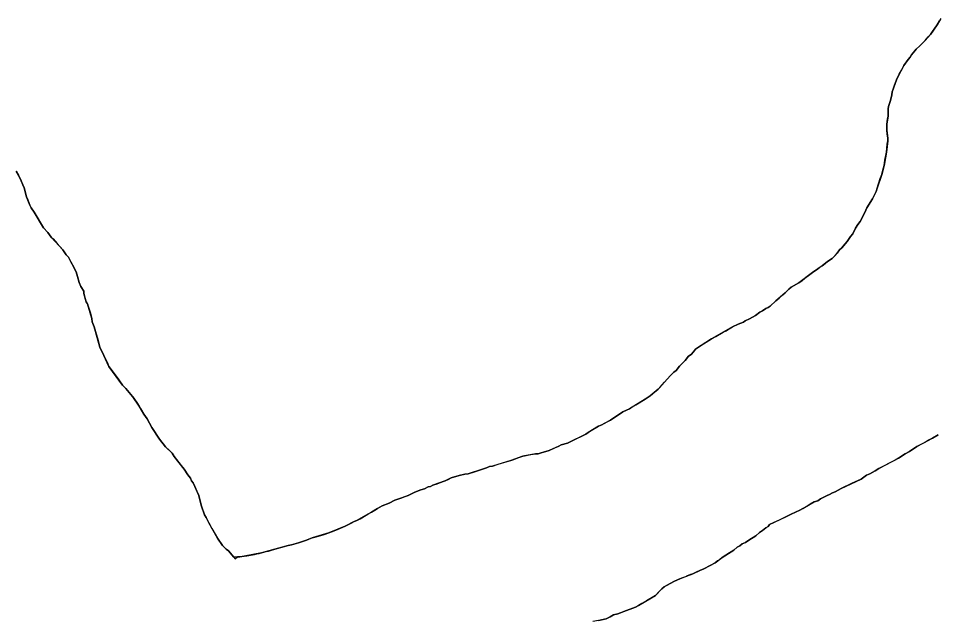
# Model space of a CAD drawing. Extents: x 3172297 to 3210190, y 958463 to 983887.
# Drawn here: x 3179652 to 3180059.2, y 964415.8 to 964682.4 of the extents above; entities that cross this region are included whole.
import ezdxf

# ---------------------------------------------------------------- set-up
doc = ezdxf.new("R2010")
doc.units = 0
doc.layers.add('V-SITE-VEGE', color=7, linetype='Continuous')
doc.layers.add('V-TOPO-SHOR', color=7, linetype='Continuous')

msp = doc.modelspace()

# ---------------------------------------------------------------- linework, layer by layer
at = {"layer": 'V-SITE-VEGE'}
for p, q in [((3180059.01, 964679.51), (3180056.11, 964675.34)), ((3180060.67, 964682.43), (3180059.01, 964679.51)), ((3180056.11, 964675.34), (3180053.62, 964672.62)), ((3180053.62, 964672.62), (3180051.33, 964670.32)), ((3180049.67, 964668.85), (3180047.59, 964666.35)), ((3180051.33, 964670.32), (3180049.67, 964668.85)), ((3180046.14, 964664.26), (3180044.27, 964661.54)), ((3180046.97, 964665.3), (3180046.14, 964664.26)), ((3180047.59, 964666.35), (3180046.97, 964665.3)), ((3180044.27, 964661.54), (3180042.2, 964657.79)), ((3180040.96, 964655.28), (3180039.1, 964649.86)), ((3180042.2, 964657.79), (3180040.96, 964655.28)), ((3180038.9, 964648.6), (3180038.28, 964646.1)), ((3180039.1, 964649.86), (3180038.9, 964648.6)), ((3180037.46, 964643.39), (3180037.25, 964642.35)), ((3180038.28, 964646.1), (3180037.46, 964643.39)), ((3180037.26, 964639.22), (3180036.65, 964635.68)), ((3180037.25, 964642.35), (3180037.26, 964639.22)), ((3180036.65, 964635.68), (3180036.65, 964632.76)), ((3180036.65, 964632.76), (3180037.08, 964629.43)), ((3180037.08, 964628.18), (3180036.48, 964623.18)), ((3180037.08, 964629.43), (3180037.08, 964628.18)), ((3180036.48, 964623.18), (3180035.45, 964617.34)), ((3179652, 964613.08), (3179650.96, 964614.74)), ((3180035.45, 964617.34), (3180034.42, 964613.37)), ((3179653.26, 964610.58), (3179652, 964613.08)), ((3179653.89, 964608.71), (3179653.26, 964610.58)), ((3180034.42, 964613.37), (3180032.36, 964607.33)), ((3179654.52, 964607.46), (3179653.89, 964608.71)), ((3179655.58, 964603.51), (3179654.52, 964607.46)), ((3180032.36, 964607.33), (3180031.95, 964605.86)), ((3179657.05, 964599.76), (3179655.58, 964603.51)), ((3180030.29, 964602.53), (3180027.8, 964598.56)), ((3180031.95, 964605.86), (3180030.29, 964602.53)), ((3179657.68, 964598.51), (3179657.05, 964599.76)), ((3179658.93, 964596.64), (3179657.68, 964598.51)), ((3180027.8, 964598.56), (3180026.98, 964596.47)), ((3179663.12, 964589.78), (3179658.93, 964596.64)), ((3180026.98, 964596.47), (3180024.91, 964592.5)), ((3179665, 964587.7), (3179663.12, 964589.78)), ((3180023.87, 964591.25), (3180022.83, 964589.58)), ((3180024.91, 964592.5), (3180023.87, 964591.25)), ((3179666.47, 964585.62), (3179665, 964587.7)), ((3179671.7, 964580.01), (3179666.47, 964585.62)), ((3180020.55, 964585.82), (3180019.1, 964583.73)), ((3180021.59, 964587.08), (3180020.55, 964585.82)), ((3180022.83, 964589.58), (3180021.59, 964587.08)), ((3180019.1, 964583.73), (3180016.81, 964580.81)), ((3179673.16, 964577.72), (3179671.7, 964580.01)), ((3179674.21, 964576.68), (3179673.16, 964577.72)), ((3180014.74, 964578.51), (3180012.45, 964576.21)), ((3180015.77, 964579.97), (3180014.74, 964578.51)), ((3180016.81, 964580.81), (3180015.77, 964579.97)), ((3179677.56, 964570.23), (3179674.21, 964576.68)), ((3180010.37, 964574.75), (3180008.09, 964572.86)), ((3180012.45, 964576.21), (3180010.37, 964574.75)), ((3179678.2, 964568.15), (3179677.56, 964570.23)), ((3180003.72, 964569.93), (3179997.69, 964565.33)), ((3180008.09, 964572.86), (3180003.72, 964569.93)), ((3179678.83, 964565.45), (3179678.2, 964568.15)), ((3179679.67, 964563.78), (3179678.83, 964565.45)), ((3179997.69, 964565.33), (3179994.37, 964563.44)), ((3179680.93, 964561.7), (3179679.67, 964563.78)), ((3179680.93, 964560.66), (3179680.93, 964561.7)), ((3179993.32, 964562.6), (3179991.66, 964560.93)), ((3179994.37, 964563.44), (3179993.32, 964562.6)), ((3179681.98, 964556.91), (3179680.93, 964560.66)), ((3179987.51, 964557.38), (3179985.01, 964555.08)), ((3179991.66, 964560.93), (3179987.51, 964557.38)), ((3179682.61, 964556.08), (3179681.98, 964556.91)), ((3179684.5, 964549.62), (3179682.61, 964556.08)), ((3179983.14, 964554.03), (3179981.68, 964552.98)), ((3179984.18, 964554.45), (3179983.14, 964554.03)), ((3179985.01, 964555.08), (3179984.18, 964554.45)), ((3179684.72, 964548.17), (3179684.5, 964549.62)), ((3179975.86, 964549.42), (3179973.99, 964548.58)), ((3179978.57, 964550.89), (3179975.86, 964549.42)), ((3179980.44, 964552.35), (3179978.57, 964550.89)), ((3179981.68, 964552.98), (3179980.44, 964552.35)), ((3179685.56, 964545.88), (3179684.72, 964548.17)), ((3179686.19, 964543.8), (3179685.56, 964545.88)), ((3179968.37, 964545.86), (3179959.01, 964540.61)), ((3179970.87, 964547.11), (3179968.37, 964545.86)), ((3179973.16, 964547.95), (3179970.87, 964547.11)), ((3179973.99, 964548.58), (3179973.16, 964547.95)), ((3179688.09, 964536.93), (3179686.19, 964543.8)), ((3179689.77, 964533.18), (3179688.09, 964536.93)), ((3179959.01, 964540.61), (3179951.94, 964536.01)), ((3179692.08, 964528.39), (3179689.77, 964533.18)), ((3179948.82, 964532.87), (3179947.37, 964530.99)), ((3179950.07, 964533.71), (3179948.82, 964532.87)), ((3179951.11, 964534.76), (3179950.07, 964533.71)), ((3179951.94, 964536.01), (3179951.11, 964534.76)), ((3179947.37, 964530.99), (3179944.88, 964528.48)), ((3179698.14, 964520.08), (3179692.08, 964528.39)), ((3179942.39, 964525.77), (3179940.93, 964524.3)), ((3179943.43, 964526.6), (3179942.39, 964525.77)), ((3179944.88, 964528.48), (3179943.43, 964526.6)), ((3179940.93, 964524.3), (3179935.33, 964518.24)), ((3179699.61, 964518.62), (3179698.14, 964520.08)), ((3179702.74, 964514.88), (3179699.61, 964518.62)), ((3179935.33, 964518.24), (3179931.79, 964515.31)), ((3179705.47, 964510.72), (3179702.74, 964514.88)), ((3179929.71, 964513.85), (3179922.64, 964509.66)), ((3179931.79, 964515.31), (3179929.71, 964513.85)), ((3179707.56, 964507.19), (3179705.47, 964510.72)), ((3179922.64, 964509.66), (3179919.73, 964508.19)), ((3179709.03, 964505.11), (3179707.56, 964507.19)), ((3179711.12, 964501.36), (3179709.03, 964505.11)), ((3179914.32, 964504.63), (3179911.41, 964503.16)), ((3179919.73, 964508.19), (3179914.32, 964504.63)), ((3179714.48, 964496.16), (3179711.12, 964501.36)), ((3179908.91, 964501.9), (3179904.34, 964499.18)), ((3179910.37, 964502.53), (3179908.91, 964501.9)), ((3179911.41, 964503.16), (3179910.37, 964502.53)), ((3179717.2, 964492.84), (3179714.48, 964496.16)), ((3179903.3, 964498.34), (3179895.18, 964494.36)), ((3179904.34, 964499.18), (3179903.3, 964498.34)), ((3180050.02, 964492.97), (3180056.88, 964496.54)), ((3180056.88, 964496.54), (3180059.38, 964498.01)), ((3179720.12, 964489.93), (3179717.2, 964492.84)), ((3179891.44, 964493.1), (3179887.07, 964491.21)), ((3179892.48, 964493.72), (3179891.44, 964493.1)), ((3179895.18, 964494.36), (3179892.48, 964493.72)), ((3180046.69, 964490.67), (3180050.02, 964492.97)), ((3179720.96, 964488.48), (3179720.12, 964489.93)), ((3179725.35, 964482.86), (3179720.96, 964488.48)), ((3179875.4, 964488.67), (3179870.2, 964486.78)), ((3179881.03, 964489.73), (3179875.4, 964488.67)), ((3179882.28, 964489.73), (3179881.03, 964489.73)), ((3179883.53, 964490.15), (3179882.28, 964489.73)), ((3179884.57, 964490.36), (3179883.53, 964490.15)), ((3179887.07, 964491.21), (3179884.57, 964490.36)), ((3180041.91, 964487.74), (3180044.82, 964489.62)), ((3180044.82, 964489.62), (3180046.69, 964490.67)), ((3179860.62, 964484.04), (3179859.38, 964483.41)), ((3179862.08, 964484.25), (3179860.62, 964484.04)), ((3179870.2, 964486.78), (3179862.08, 964484.25)), ((3180033.17, 964483.13), (3180041.91, 964487.74)), ((3179727.03, 964480.37), (3179725.35, 964482.86)), ((3179728.28, 964478.91), (3179727.03, 964480.37)), ((3179847.3, 964480.03), (3179843.76, 964478.98)), ((3179849.8, 964480.67), (3179847.3, 964480.03)), ((3179851.26, 964480.88), (3179849.8, 964480.67)), ((3179857.08, 964482.78), (3179851.26, 964480.88)), ((3179859.38, 964483.41), (3179857.08, 964482.78)), ((3180025.27, 964478.52), (3180027.76, 964480.19)), ((3180027.76, 964480.19), (3180029.22, 964480.82)), ((3180029.22, 964480.82), (3180031.51, 964482.08)), ((3180031.51, 964482.08), (3180033.17, 964483.13)), ((3179728.7, 964477.66), (3179728.28, 964478.91)), ((3179729.33, 964476.83), (3179728.7, 964477.66)), ((3179730.17, 964475.17), (3179729.33, 964476.83)), ((3179835.64, 964475.83), (3179834.6, 964475.2)), ((3179841.06, 964477.72), (3179835.64, 964475.83)), ((3179843.76, 964478.98), (3179841.06, 964477.72)), ((3180016.53, 964474.32), (3180025.27, 964478.52)), ((3179731.85, 964471.21), (3179730.17, 964475.17)), ((3179827.53, 964472.68), (3179824.61, 964471.21)), ((3179830.23, 964473.73), (3179827.53, 964472.68)), ((3179831.9, 964474.15), (3179830.23, 964473.73)), ((3179833.56, 964474.99), (3179831.9, 964474.15)), ((3179834.6, 964475.2), (3179833.56, 964474.99)), ((3180010.29, 964471.18), (3180011.32, 964471.6)), ((3180011.32, 964471.6), (3180012.58, 964472.43)), ((3180012.58, 964472.43), (3180013.83, 964472.86)), ((3180013.83, 964472.86), (3180016.53, 964474.32)), ((3179732.27, 964469.96), (3179731.85, 964471.21)), ((3179733.12, 964466.43), (3179732.27, 964469.96)), ((3179816.29, 964467.85), (3179813.17, 964466.59)), ((3179818.79, 964469.11), (3179816.29, 964467.85)), ((3179820.45, 964469.74), (3179818.79, 964469.11)), ((3179821.91, 964470.16), (3179820.45, 964469.74)), ((3179824.61, 964471.21), (3179821.91, 964470.16)), ((3179999.47, 964465.52), (3180004.46, 964468.45)), ((3180004.46, 964468.45), (3180006.13, 964468.87)), ((3180006.13, 964468.87), (3180007.37, 964469.71)), ((3180007.37, 964469.71), (3180010.29, 964471.18)), ((3179734.38, 964462.68), (3179733.12, 964466.43)), ((3179808.38, 964463.86), (3179806.72, 964463.03)), ((3179811.08, 964465.54), (3179808.38, 964463.86)), ((3179813.17, 964466.59), (3179811.08, 964465.54)), ((3179994.27, 964463), (3179998.22, 964464.68)), ((3179998.22, 964464.68), (3179999.47, 964465.52)), ((3179735.21, 964461.43), (3179734.38, 964462.68)), ((3179736.27, 964459.14), (3179735.21, 964461.43)), ((3179800.69, 964459.68), (3179796.73, 964457.58)), ((3179801.94, 964460.09), (3179800.69, 964459.68)), ((3179806.72, 964463.03), (3179801.94, 964460.09)), ((3179984.7, 964458.39), (3179991.98, 964461.74)), ((3179991.98, 964461.74), (3179994.27, 964463)), ((3179740.25, 964452.28), (3179736.27, 964459.14)), ((3179796.73, 964457.58), (3179789.45, 964454.64)), ((3179980.33, 964454.83), (3179981.58, 964455.66)), ((3179981.58, 964455.66), (3179983.03, 964456.92)), ((3179983.03, 964456.92), (3179984.07, 964457.55)), ((3179984.07, 964457.55), (3179984.7, 964458.39)), ((3179742.34, 964449.16), (3179740.25, 964452.28)), ((3179779.67, 964451.48), (3179776.13, 964450.22)), ((3179782.16, 964452.53), (3179779.67, 964451.48)), ((3179789.45, 964454.64), (3179782.16, 964452.53)), ((3179974.09, 964450.43), (3179975.55, 964451.48)), ((3179975.55, 964451.48), (3179978.67, 964453.36)), ((3179978.67, 964453.36), (3179980.33, 964454.83)), ((3179744.01, 964447.5), (3179742.34, 964449.16)), ((3179745.06, 964446.67), (3179744.01, 964447.5)), ((3179768.84, 964448.32), (3179759.68, 964445.79)), ((3179771.54, 964449.16), (3179768.84, 964448.32)), ((3179773, 964449.37), (3179771.54, 964449.16)), ((3179776.13, 964450.22), (3179773, 964449.37)), ((3179968.89, 964447.08), (3179970.35, 964448.33)), ((3179970.35, 964448.33), (3179971.6, 964448.97)), ((3179971.6, 964448.97), (3179972.64, 964449.8)), ((3179972.64, 964449.8), (3179974.09, 964450.43)), ((3179747.36, 964443.96), (3179745.06, 964446.67)), ((3179749.05, 964444.09), (3179747.36, 964443.96)), ((3179750.1, 964444.09), (3179749.05, 964444.09)), ((3179751.97, 964444.31), (3179750.1, 964444.09)), ((3179759.68, 964445.79), (3179751.97, 964444.31)), ((3179960.58, 964441.43), (3179963.69, 964443.73)), ((3179963.69, 964443.73), (3179968.89, 964447.08)), ((3179955.58, 964438.7), (3179958.5, 964440.17)), ((3179958.5, 964440.17), (3179960.58, 964441.43)), ((3179944.97, 964434.29), (3179947.88, 964435.55)), ((3179947.88, 964435.55), (3179950.8, 964436.6)), ((3179950.8, 964436.6), (3179953.92, 964438.07)), ((3179953.92, 964438.07), (3179955.58, 964438.7)), ((3179938.1, 964430.73), (3179939.15, 964431.36)), ((3179939.15, 964431.36), (3179942.68, 964433.24)), ((3179942.68, 964433.24), (3179944.97, 964434.29)), ((3179926.67, 964422.57), (3179934.16, 964426.96)), ((3179934.16, 964426.96), (3179937.07, 964429.89)), ((3179937.07, 964429.89), (3179938.1, 964430.73)), ((3179915.64, 964418.36), (3179917.51, 964418.79)), ((3179917.51, 964418.79), (3179918.77, 964419.21)), ((3179918.77, 964419.21), (3179920.22, 964419.83)), ((3179920.22, 964419.83), (3179925.42, 964421.73)), ((3179925.42, 964421.73), (3179926.67, 964422.57)), ((3179908.98, 964415.84), (3179912.31, 964416.68)), ((3179912.31, 964416.68), (3179914.18, 964417.52)), ((3179914.18, 964417.52), (3179915.64, 964418.36))]:
    msp.add_line(p, q, dxfattribs=at)
at = {"layer": 'V-TOPO-SHOR'}
for points in [[(3180053.62, 964672.62), (3180055.07, 964674.29), (3180056.11, 964675.34), (3180056.94, 964676.59), (3180059.01, 964679.51), (3180060.05, 964681.39)], [(3179938.23, 964521.38), (3179940.93, 964524.3), (3179942.39, 964525.77), (3179943.43, 964526.6), (3179944.88, 964528.48), (3179947.37, 964530.99), (3179948.82, 964532.87), (3179950.07, 964533.71), (3179951.11, 964534.76), (3179951.94, 964536.01), (3179953.81, 964537.26), (3179956.72, 964539.15), (3179959.01, 964540.61), (3179960.88, 964541.66), (3179964.21, 964543.55), (3179965.46, 964544.18), (3179966.92, 964545.02), (3179968.37, 964545.85), (3179970.87, 964547.11), (3179973.16, 964547.95), (3179973.99, 964548.58), (3179975.86, 964549.42), (3179978.57, 964550.89), (3179980.44, 964552.35), (3179981.69, 964552.98), (3179983.14, 964554.03), (3179984.18, 964554.45), (3179985.01, 964555.08), (3179987.51, 964557.38), (3179988.96, 964558.63), (3179990.62, 964560.1), (3179991.66, 964560.93), (3179993.32, 964562.6), (3179994.37, 964563.44), (3179997.69, 964565.33), (3179999.15, 964566.38), (3180000.39, 964567.42), (3180002.06, 964568.68), (3180003.72, 964569.93), (3180005.59, 964571.19), (3180006.01, 964571.4), (3180007.05, 964572.23), (3180008.09, 964572.86), (3180009.33, 964573.91), (3180010.37, 964574.75), (3180011.62, 964575.58), (3180012.45, 964576.21), (3180013.91, 964577.68), (3180014.74, 964578.51), (3180015.77, 964579.97), (3180016.81, 964580.81), (3180018.06, 964582.48), (3180019.1, 964583.73), (3180020.55, 964585.82), (3180021.59, 964587.08), (3180022.21, 964588.33), (3180022.83, 964589.58), (3180023.87, 964591.25), (3180024.91, 964592.5), (3180025.94, 964594.59), (3180026.98, 964596.47), (3180027.8, 964598.56), (3180029.25, 964600.86), (3180030.29, 964602.53), (3180030.91, 964603.78), (3180031.95, 964605.86), (3180032.36, 964607.33), (3180033.8, 964611.5), (3180034.42, 964613.37), (3180035.04, 964615.88), (3180035.45, 964617.34), (3180035.86, 964619.63), (3180036.48, 964623.18), (3180036.88, 964626.72), (3180037.08, 964628.18), (3180037.08, 964629.43), (3180036.87, 964631.3), (3180036.65, 964632.76), (3180036.65, 964635.68), (3180037.05, 964637.97), (3180037.26, 964639.22), (3180037.25, 964641.1), (3180037.25, 964642.35), (3180037.46, 964643.39), (3180038.28, 964646.1), (3180038.9, 964648.6), (3180039.1, 964649.86), (3180039.51, 964651.11), (3180039.93, 964652.36), (3180040.96, 964655.28), (3180042.2, 964657.79), (3180043.03, 964659.25), (3180043.65, 964660.29), (3180044.27, 964661.54), (3180046.14, 964664.26), (3180046.97, 964665.3), (3180047.59, 964666.35), (3180049.04, 964668.02), (3180049.67, 964668.85), (3180051.33, 964670.32), (3180053.62, 964672.62)], [(3179650.96, 964614.74), (3179652, 964613.08), (3179653.26, 964610.58), (3179653.89, 964608.71), (3179654.52, 964607.46), (3179655.58, 964603.51), (3179656.21, 964602.05), (3179657.05, 964599.76), (3179657.68, 964598.51), (3179658.93, 964596.64), (3179663.12, 964589.78), (3179665, 964587.7), (3179666.47, 964585.62), (3179667.31, 964584.79), (3179669.19, 964582.71), (3179671.7, 964580.01), (3179673.16, 964577.72), (3179674.21, 964576.68), (3179675.26, 964574.6), (3179675.89, 964573.35), (3179677.56, 964570.23), (3179678.2, 964568.15), (3179678.83, 964565.45), (3179679.67, 964563.78), (3179680.93, 964561.7), (3179680.93, 964560.66), (3179681.56, 964558.37), (3179681.98, 964556.91), (3179682.4, 964556.29), (3179682.61, 964556.08), (3179683.03, 964554.62), (3179683.87, 964551.92), (3179684.5, 964549.62), (3179684.72, 964548.17), (3179685.56, 964545.88), (3179686.19, 964543.8), (3179687.25, 964539.84), (3179688.09, 964536.93), (3179689.35, 964534.22), (3179689.77, 964533.18), (3179691.23, 964530.27), (3179692.08, 964528.39), (3179694.8, 964524.65), (3179696.47, 964522.36), (3179698.14, 964520.08), (3179699.61, 964518.62), (3179701.7, 964516.13), (3179702.74, 964514.88), (3179704.42, 964512.39), (3179705.47, 964510.72), (3179706.1, 964509.68)], [(3179747.94, 964443.22), (3179749.06, 964444.09), (3179750.1, 964444.09), (3179751.97, 964444.31), (3179753.22, 964444.52), (3179756.55, 964445.16), (3179757.6, 964445.37), (3179758.64, 964445.58), (3179759.68, 964445.79), (3179761.76, 964446.42), (3179762.8, 964446.63), (3179764.05, 964447.05), (3179765.09, 964447.26), (3179766.55, 964447.69), (3179768.84, 964448.32), (3179770.29, 964448.74), (3179771.54, 964449.16), (3179773, 964449.37), (3179776.13, 964450.22), (3179777.79, 964450.85), (3179779.67, 964451.48), (3179780.71, 964451.9), (3179782.16, 964452.53), (3179783.83, 964452.95), (3179787.37, 964454), (3179789.45, 964454.64), (3179791.11, 964455.27), (3179792.57, 964455.9), (3179796.73, 964457.58), (3179799.44, 964459.04), (3179800.69, 964459.67), (3179801.94, 964460.09), (3179803.39, 964460.93), (3179806.72, 964463.03), (3179808.38, 964463.86), (3179809.84, 964464.71), (3179811.08, 964465.54), (3179813.17, 964466.59), (3179816.29, 964467.85), (3179818.79, 964469.11), (3179820.45, 964469.74), (3179821.91, 964470.16), (3179823.36, 964470.79), (3179824.61, 964471.21), (3179827.53, 964472.68), (3179830.23, 964473.73), (3179831.9, 964474.15), (3179833.56, 964474.99), (3179834.6, 964475.2), (3179835.64, 964475.83), (3179837.52, 964476.46), (3179838.56, 964476.88), (3179841.06, 964477.72), (3179842.3, 964478.35), (3179843.76, 964478.98), (3179847.3, 964480.03), (3179849.8, 964480.67), (3179851.26, 964480.88), (3179853.96, 964481.72), (3179857.08, 964482.78), (3179859.38, 964483.41), (3179860.62, 964484.04), (3179862.08, 964484.25), (3179864.58, 964485.09), (3179867.49, 964485.93), (3179870.2, 964486.78), (3179871.45, 964487.2), (3179873.74, 964488.04), (3179875.41, 964488.67), (3179878.95, 964489.31), (3179881.03, 964489.73), (3179882.28, 964489.73), (3179883.53, 964490.15), (3179884.57, 964490.36), (3179887.07, 964491.21), (3179889.56, 964492.26), (3179891.44, 964493.1), (3179892.48, 964493.72), (3179895.18, 964494.36), (3179899.14, 964496.25), (3179901.63, 964497.51), (3179903.3, 964498.34), (3179904.34, 964499.18), (3179905.79, 964500.02), (3179908.91, 964501.9), (3179910.37, 964502.53), (3179911.41, 964503.16), (3179913.07, 964504), (3179914.32, 964504.63), (3179917.86, 964506.94), (3179919.73, 964508.19), (3179921.39, 964509.03), (3179922.64, 964509.66), (3179924.31, 964510.71), (3179925.55, 964511.33), (3179929.71, 964513.85), (3179931.79, 964515.31), (3179933.04, 964516.36), (3179935.33, 964518.24), (3179936.16, 964519.08), (3179938.23, 964521.38)], [(3179706.1, 964509.68), (3179707.56, 964507.19), (3179709.03, 964505.11), (3179711.12, 964501.36), (3179714.48, 964496.16), (3179716.15, 964494.09), (3179717.2, 964492.84), (3179718.87, 964491.18), (3179720.12, 964489.93), (3179720.96, 964488.48), (3179724.1, 964484.53), (3179725.35, 964482.86), (3179727.03, 964480.37), (3179728.28, 964478.91), (3179728.7, 964477.66), (3179729.33, 964476.83), (3179730.17, 964475.17), (3179731.01, 964473.09), (3179731.85, 964471.21), (3179732.27, 964469.96), (3179732.69, 964468.3), (3179733.12, 964466.43), (3179734.38, 964462.68), (3179735.21, 964461.43), (3179736.27, 964459.14), (3179737.73, 964456.65), (3179740.25, 964452.28), (3179742.34, 964449.16), (3179744.01, 964447.5), (3179745.06, 964446.67), (3179747.36, 964443.96), (3179747.94, 964443.22)], [(3180059.38, 964498.01), (3180056.88, 964496.54), (3180055.22, 964495.7), (3180053.76, 964494.86), (3180050.02, 964492.97), (3180046.69, 964490.67), (3180044.82, 964489.62), (3180041.91, 964487.74), (3180040.45, 964486.9)], [(3180040.45, 964486.9), (3180033.17, 964483.13), (3180031.51, 964482.08), (3180029.22, 964480.82), (3180027.76, 964480.19), (3180025.27, 964478.52), (3180021.31, 964476.63), (3180016.53, 964474.32), (3180013.83, 964472.86), (3180012.58, 964472.43), (3180011.33, 964471.6), (3180010.29, 964471.18), (3180007.37, 964469.71), (3180006.13, 964468.87), (3180004.46, 964468.45), (3180002.8, 964467.4), (3180001.34, 964466.56), (3179999.47, 964465.52), (3179998.22, 964464.68), (3179994.27, 964463), (3179991.98, 964461.74), (3179989.27, 964460.48), (3179988.02, 964459.85), (3179984.7, 964458.39), (3179984.07, 964457.55), (3179983.03, 964456.92), (3179981.58, 964455.66), (3179980.33, 964454.83), (3179978.67, 964453.36), (3179975.55, 964451.48), (3179974.09, 964450.43), (3179972.64, 964449.8), (3179971.6, 964448.97), (3179970.35, 964448.33), (3179968.89, 964447.08), (3179967.02, 964445.82), (3179963.69, 964443.73), (3179962.66, 964442.89), (3179961.62, 964442.27), (3179960.58, 964441.43), (3179958.5, 964440.17), (3179955.58, 964438.7), (3179953.92, 964438.07), (3179952.26, 964437.23), (3179950.8, 964436.6), (3179949.76, 964436.18), (3179947.88, 964435.55), (3179947.88, 964435.34), (3179946.22, 964434.71), (3179944.97, 964434.29), (3179942.68, 964433.24), (3179939.15, 964431.36), (3179938.1, 964430.73), (3179937.07, 964429.89), (3179935.61, 964428.43), (3179934.16, 964426.96), (3179930.21, 964424.66), (3179928.13, 964423.4), (3179926.67, 964422.57), (3179925.42, 964421.73), (3179920.22, 964419.83), (3179918.76, 964419.21), (3179917.51, 964418.79), (3179915.64, 964418.36), (3179914.18, 964417.52), (3179912.31, 964416.68), (3179908.98, 964415.84), (3179906.48, 964415.42)]]:
    msp.add_lwpolyline(points, dxfattribs=at)

doc.saveas('drawing.dxf')
